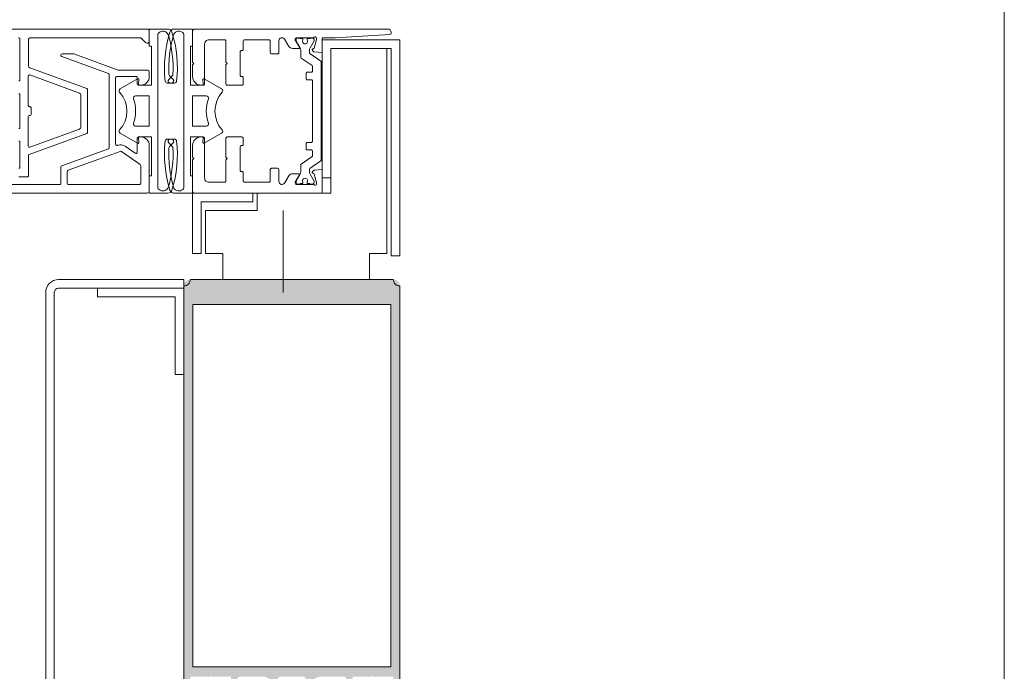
# Model space of a CAD drawing. Header units: metres. Extents: x -3.6 to 84.5, y -11 to 16.8.
# Tile 419 of 656: x 57.902 to 58.13, y -0.12 to 0.031. Entities that reach past the tile are written whole.
import ezdxf

# ---------------------------------------------------------------- set-up
doc = ezdxf.new("R2010")
doc.units = ezdxf.units.M
doc.header["$MEASUREMENT"] = 0
doc.linetypes.add('MITTE', pattern=[0.0508, 0.03175, -0.00635, 0.00635, -0.00635])
doc.linetypes.add('Strichlinie doppelt', pattern=[0.546806, 0.264583, -0.105833, 0.070556, -0.105833])
for name, color, linetype in [('301 - Elemente.Linie', 7, 'Continuous'), ('302 - Elemente.Schraffur', 7, 'Continuous'), ('451 - Universal.Achsen Raster', 7, 'Continuous')]:
    doc.layers.add(name, color=color, linetype=linetype)

msp = doc.modelspace()

# ---------------------------------------------------------------- hatches: boundary and pattern name
at = {"layer": '302 - Elemente.Schraffur', "linetype": 'Continuous', "lineweight": 5}
h = msp.add_hatch(color=7, dxfattribs=at)
h.paths.add_polyline_path([(57.93999, -0.134), (57.94189, -0.134), (57.94269, -0.1332), (57.94269, -0.1326), (57.94149, -0.1326), (57.94149, -0.1299), (57.94594, -0.1299), (57.94594, -0.12988), (57.94595, -0.12986), (57.94596, -0.12984), (57.94597, -0.12982), (57.94598, -0.1298), (57.946, -0.12979), (57.94601, -0.12977), (57.94603, -0.12976), (57.94605, -0.12974), (57.94606, -0.12973), (57.94608, -0.12972), (57.9461, -0.12971), (57.94612, -0.12971), (57.94615, -0.1297), (57.94617, -0.1297), (57.94619, -0.1297), (57.94621, -0.1297), (57.94623, -0.1297), (57.94625, -0.12971), (57.94627, -0.12971), (57.94629, -0.12972), (57.94631, -0.12973), (57.94633, -0.12974), (57.94635, -0.12976), (57.94637, -0.12977), (57.94638, -0.12979), (57.94639, -0.1298), (57.94641, -0.12982), (57.94642, -0.12984), (57.94643, -0.12986), (57.94643, -0.12988), (57.94644, -0.1299), (57.95089, -0.1299), (57.95089, -0.1326), (57.94969, -0.1326), (57.94969, -0.1332), (57.95059, -0.1341), (57.95189, -0.1341), (57.95191, -0.1341), (57.95194, -0.1341), (57.95196, -0.13409), (57.95199, -0.13409), (57.95201, -0.13408), (57.95203, -0.13408), (57.95206, -0.13407), (57.95208, -0.13406), (57.9521, -0.13405), (57.95212, -0.13404), (57.95215, -0.13403), (57.95217, -0.13402), (57.95219, -0.134), (57.95221, -0.13399), (57.95222, -0.13397), (57.95224, -0.13395), (57.95226, -0.13394), (57.95228, -0.13392), (57.95229, -0.1339), (57.9523, -0.13388), (57.95232, -0.13386), (57.95233, -0.13384), (57.95234, -0.13381), (57.95235, -0.13379), (57.95236, -0.13377), (57.95237, -0.13375), (57.95237, -0.13372), (57.95238, -0.1337), (57.95238, -0.13367), (57.95239, -0.13365), (57.95239, -0.13362), (57.95239, -0.1336), (57.95239, -0.1215), (57.95239, -0.12148), (57.95239, -0.12145), (57.95239, -0.12143), (57.9524, -0.1214), (57.9524, -0.12138), (57.95241, -0.12135), (57.95242, -0.12133), (57.95243, -0.12131), (57.95244, -0.12129), (57.95245, -0.12126), (57.95246, -0.12124), (57.95247, -0.12122), (57.95249, -0.1212), (57.9525, -0.12118), (57.95252, -0.12116), (57.95254, -0.12115), (57.95255, -0.12113), (57.95257, -0.12111), (57.95259, -0.1211), (57.95261, -0.12108), (57.95263, -0.12107), (57.95265, -0.12106), (57.95268, -0.12105), (57.9527, -0.12104), (57.95272, -0.12103), (57.95274, -0.12102), (57.95277, -0.12101), (57.95279, -0.12101), (57.95282, -0.12101), (57.95284, -0.121), (57.95286, -0.121), (57.95289, -0.121), (57.95849, -0.121), (57.95856, -0.121), (57.95864, -0.12101), (57.95871, -0.12102), (57.95878, -0.12103), (57.95885, -0.12104), (57.95892, -0.12106), (57.95899, -0.12109), (57.95906, -0.12111), (57.95913, -0.12114), (57.9592, -0.12118), (57.95926, -0.12121), (57.95932, -0.12125), (57.95938, -0.1213), (57.95944, -0.12134), (57.9595, -0.12139), (57.95955, -0.12144), (57.9596, -0.12149), (57.95965, -0.12155), (57.95969, -0.12161), (57.95974, -0.12167), (57.95978, -0.12173), (57.95981, -0.12179), (57.95984, -0.12186), (57.95987, -0.12193), (57.9599, -0.12199), (57.95992, -0.12206), (57.95994, -0.12214), (57.95996, -0.12221), (57.95997, -0.12228), (57.95998, -0.12235), (57.95999, -0.12243), (57.95999, -0.1225), (57.95999, -0.1495), (57.95999, -0.14952), (57.95999, -0.14955), (57.95999, -0.14957), (57.96, -0.1496), (57.96, -0.14962), (57.96001, -0.14965), (57.96002, -0.14967), (57.96003, -0.14969), (57.96004, -0.14971), (57.96005, -0.14974), (57.96006, -0.14976), (57.96007, -0.14978), (57.96009, -0.1498), (57.9601, -0.14982), (57.96012, -0.14984), (57.96014, -0.14985), (57.96015, -0.14987), (57.96017, -0.14989), (57.96019, -0.1499), (57.96021, -0.14992), (57.96023, -0.14993), (57.96025, -0.14994), (57.96028, -0.14995), (57.9603, -0.14996), (57.96032, -0.14997), (57.96034, -0.14998), (57.96037, -0.14998), (57.96039, -0.14999), (57.96042, -0.14999), (57.96044, -0.15), (57.96046, -0.15), (57.96049, -0.15), (57.96149, -0.15), (57.96154, -0.15), (57.96159, -0.15), (57.96164, -0.14999), (57.96168, -0.14998), (57.96173, -0.14997), (57.96178, -0.14996), (57.96183, -0.14994), (57.96187, -0.14992), (57.96192, -0.1499), (57.96196, -0.14988), (57.962, -0.14986), (57.96204, -0.14983), (57.96208, -0.1498), (57.96212, -0.14977), (57.96216, -0.14974), (57.9622, -0.14971), (57.96223, -0.14967), (57.96226, -0.14963), (57.96229, -0.1496), (57.96232, -0.14956), (57.96235, -0.14951), (57.96237, -0.14947), (57.96239, -0.14943), (57.96241, -0.14938), (57.96243, -0.14934), (57.96245, -0.14929), (57.96246, -0.14924), (57.96247, -0.1492), (57.96248, -0.14915), (57.96248, -0.1491), (57.96249, -0.14905), (57.96249, -0.149), (57.96299, -0.14871), (57.96299, -0.14749), (57.96249, -0.1472), (57.96299, -0.14691), (57.96299, -0.14569), (57.96249, -0.1454), (57.96299, -0.14511), (57.96299, -0.14389), (57.96249, -0.1436), (57.96299, -0.14331), (57.96299, -0.14209), (57.96249, -0.1418), (57.96299, -0.14151), (57.96299, -0.14029), (57.96249, -0.14), (57.96299, -0.13971), (57.96299, -0.13849), (57.96249, -0.1382), (57.96299, -0.13791), (57.96299, -0.13669), (57.96249, -0.1364), (57.96299, -0.13611), (57.96299, -0.13416), (57.96412, -0.1322), (57.96416, -0.13214), (57.9642, -0.13209), (57.96424, -0.13204), (57.96428, -0.13199), (57.96433, -0.13195), (57.96438, -0.13191), (57.96443, -0.13187), (57.96449, -0.13183), (57.96455, -0.1318), (57.96461, -0.13178), (57.96467, -0.13175), (57.96473, -0.13173), (57.96479, -0.13172), (57.96486, -0.13171), (57.96492, -0.1317), (57.96499, -0.1317), (57.96505, -0.1317), (57.96512, -0.13171), (57.96518, -0.13172), (57.96525, -0.13173), (57.96531, -0.13175), (57.96537, -0.13178), (57.96543, -0.1318), (57.96549, -0.13183), (57.96554, -0.13187), (57.9656, -0.13191), (57.96565, -0.13195), (57.9657, -0.13199), (57.96574, -0.13204), (57.96578, -0.13209), (57.96582, -0.13214), (57.96586, -0.1322), (57.96699, -0.13416), (57.96699, -0.13521), (57.96749, -0.1355), (57.96699, -0.13579), (57.96699, -0.13701), (57.96749, -0.1373), (57.96699, -0.13759), (57.96699, -0.13881), (57.96749, -0.1391), (57.96699, -0.13939), (57.96699, -0.14061), (57.96749, -0.1409), (57.96699, -0.14119), (57.96699, -0.14241), (57.96749, -0.1427), (57.96699, -0.14299), (57.96699, -0.14421), (57.96749, -0.1445), (57.96699, -0.14479), (57.96699, -0.14601), (57.96749, -0.1463), (57.96699, -0.14659), (57.96699, -0.14781), (57.96749, -0.1481), (57.96749, -0.149), (57.96749, -0.14905), (57.96749, -0.1491), (57.9675, -0.14915), (57.96751, -0.1492), (57.96752, -0.14924), (57.96753, -0.14929), (57.96755, -0.14934), (57.96757, -0.14938), (57.96759, -0.14943), (57.96761, -0.14947), (57.96763, -0.14951), (57.96766, -0.14956), (57.96769, -0.1496), (57.96772, -0.14963), (57.96775, -0.14967), (57.96778, -0.14971), (57.96782, -0.14974), (57.96785, -0.14977), (57.96789, -0.1498), (57.96793, -0.14983), (57.96797, -0.14986), (57.96802, -0.14988), (57.96806, -0.1499), (57.96811, -0.14992), (57.96815, -0.14994), (57.9682, -0.14996), (57.96825, -0.14997), (57.96829, -0.14998), (57.96834, -0.14999), (57.96839, -0.15), (57.96844, -0.15), (57.96849, -0.15), (57.96949, -0.15), (57.96951, -0.15), (57.96954, -0.15), (57.96956, -0.14999), (57.96959, -0.14999), (57.96961, -0.14998), (57.96963, -0.14998), (57.96966, -0.14997), (57.96968, -0.14996), (57.9697, -0.14995), (57.96972, -0.14994), (57.96975, -0.14993), (57.96977, -0.14992), (57.96979, -0.1499), (57.96981, -0.14989), (57.96982, -0.14987), (57.96984, -0.14985), (57.96986, -0.14984), (57.96988, -0.14982), (57.96989, -0.1498), (57.9699, -0.14978), (57.96992, -0.14976), (57.96993, -0.14974), (57.96994, -0.14971), (57.96995, -0.14969), (57.96996, -0.14967), (57.96997, -0.14965), (57.96997, -0.14962), (57.96998, -0.1496), (57.96998, -0.14957), (57.96999, -0.14955), (57.96999, -0.14952), (57.96999, -0.1495), (57.96999, -0.1225), (57.96999, -0.12243), (57.97, -0.12235), (57.97001, -0.12228), (57.97002, -0.12221), (57.97003, -0.12214), (57.97005, -0.12206), (57.97008, -0.12199), (57.9701, -0.12193), (57.97013, -0.12186), (57.97017, -0.12179), (57.9702, -0.12173), (57.97024, -0.12167), (57.97028, -0.12161), (57.97033, -0.12155), (57.97038, -0.12149), (57.97043, -0.12144), (57.97048, -0.12139), (57.97054, -0.12134), (57.9706, -0.1213), (57.97066, -0.12125), (57.97072, -0.12121), (57.97078, -0.12118), (57.97085, -0.12114), (57.97091, -0.12111), (57.97098, -0.12109), (57.97105, -0.12106), (57.97112, -0.12104), (57.9712, -0.12103), (57.97127, -0.12102), (57.97134, -0.12101), (57.97142, -0.121), (57.97149, -0.121), (57.97709, -0.121), (57.97711, -0.121), (57.97714, -0.121), (57.97716, -0.12101), (57.97719, -0.12101), (57.97721, -0.12101), (57.97723, -0.12102), (57.97726, -0.12103), (57.97728, -0.12104), (57.9773, -0.12105), (57.97732, -0.12106), (57.97735, -0.12107), (57.97737, -0.12108), (57.97739, -0.1211), (57.97741, -0.12111), (57.97742, -0.12113), (57.97744, -0.12115), (57.97746, -0.12116), (57.97748, -0.12118), (57.97749, -0.1212), (57.9775, -0.12122), (57.97752, -0.12124), (57.97753, -0.12126), (57.97754, -0.12129), (57.97755, -0.12131), (57.97756, -0.12133), (57.97757, -0.12135), (57.97757, -0.12138), (57.97758, -0.1214), (57.97758, -0.12143), (57.97759, -0.12145), (57.97759, -0.12148), (57.97759, -0.1215), (57.97759, -0.1336), (57.97759, -0.13362), (57.97759, -0.13365), (57.97759, -0.13367), (57.9776, -0.1337), (57.9776, -0.13372), (57.97761, -0.13375), (57.97762, -0.13377), (57.97763, -0.13379), (57.97764, -0.13381), (57.97765, -0.13384), (57.97766, -0.13386), (57.97767, -0.13388), (57.97769, -0.1339), (57.9777, -0.13392), (57.97772, -0.13394), (57.97774, -0.13395), (57.97775, -0.13397), (57.97777, -0.13399), (57.97779, -0.134), (57.97781, -0.13402), (57.97783, -0.13403), (57.97785, -0.13404), (57.97788, -0.13405), (57.9779, -0.13406), (57.97792, -0.13407), (57.97794, -0.13408), (57.97797, -0.13408), (57.97799, -0.13409), (57.97802, -0.13409), (57.97804, -0.1341), (57.97806, -0.1341), (57.97809, -0.1341), (57.97939, -0.1341), (57.98029, -0.1332), (57.98029, -0.1326), (57.97909, -0.1326), (57.97909, -0.1299), (57.98354, -0.1299), (57.98354, -0.12988), (57.98355, -0.12986), (57.98356, -0.12984), (57.98357, -0.12982), (57.98358, -0.1298), (57.9836, -0.12979), (57.98361, -0.12977), (57.98363, -0.12976), (57.98365, -0.12974), (57.98366, -0.12973), (57.98368, -0.12972), (57.9837, -0.12971), (57.98372, -0.12971), (57.98375, -0.1297), (57.98377, -0.1297), (57.98379, -0.1297), (57.98381, -0.1297), (57.98383, -0.1297), (57.98385, -0.12971), (57.98387, -0.12971), (57.98389, -0.12972), (57.98391, -0.12973), (57.98393, -0.12974), (57.98395, -0.12976), (57.98397, -0.12977), (57.98398, -0.12979), (57.98399, -0.1298), (57.98401, -0.12982), (57.98402, -0.12984), (57.98403, -0.12986), (57.98403, -0.12988), (57.98404, -0.1299), (57.98849, -0.1299), (57.98849, -0.1326), (57.98729, -0.1326), (57.98729, -0.1332), (57.98809, -0.134), (57.98999, -0.134), (57.98999, -0.0305), (57.98999, -0.03043), (57.98998, -0.03035), (57.98997, -0.03028), (57.98996, -0.03021), (57.98994, -0.03014), (57.98992, -0.03006), (57.9899, -0.02999), (57.98987, -0.02993), (57.98984, -0.02986), (57.98981, -0.02979), (57.98978, -0.02973), (57.98974, -0.02967), (57.98969, -0.02961), (57.98965, -0.02955), (57.9896, -0.02949), (57.98955, -0.02944), (57.9895, -0.02939), (57.98944, -0.02934), (57.98938, -0.0293), (57.98932, -0.02925), (57.98926, -0.02921), (57.9892, -0.02918), (57.98913, -0.02914), (57.98906, -0.02911), (57.98899, -0.02909), (57.98892, -0.02906), (57.98885, -0.02904), (57.98878, -0.02903), (57.98871, -0.02902), (57.98864, -0.02901), (57.98856, -0.029), (57.98849, -0.029), (57.94149, -0.029), (57.94142, -0.029), (57.94134, -0.02901), (57.94127, -0.02902), (57.9412, -0.02903), (57.94112, -0.02904), (57.94105, -0.02906), (57.94098, -0.02909), (57.94091, -0.02911), (57.94085, -0.02914), (57.94078, -0.02918), (57.94072, -0.02921), (57.94066, -0.02925), (57.9406, -0.0293), (57.94054, -0.02934), (57.94048, -0.02939), (57.94043, -0.02944), (57.94038, -0.02949), (57.94033, -0.02955), (57.94028, -0.02961), (57.94024, -0.02967), (57.9402, -0.02973), (57.94017, -0.02979), (57.94013, -0.02986), (57.9401, -0.02993), (57.94008, -0.02999), (57.94005, -0.03006), (57.94003, -0.03014), (57.94002, -0.03021), (57.94001, -0.03028), (57.94, -0.03035), (57.93999, -0.03043), (57.93999, -0.0305)])
h.paths.add_polyline_path([(57.94149, -0.121), (57.94594, -0.121), (57.94595, -0.12096), (57.94597, -0.12092), (57.946, -0.12089), (57.94603, -0.12086), (57.94606, -0.12083), (57.9461, -0.12081), (57.94615, -0.1208), (57.94619, -0.1208), (57.94623, -0.1208), (57.94627, -0.12081), (57.94631, -0.12083), (57.94635, -0.12086), (57.94638, -0.12089), (57.94641, -0.12092), (57.94643, -0.12096), (57.94644, -0.121), (57.95089, -0.121), (57.95089, -0.1267), (57.94969, -0.1267), (57.94969, -0.1273), (57.95034, -0.12795), (57.95039, -0.12801), (57.95043, -0.12808), (57.95046, -0.12816), (57.95048, -0.12824), (57.95048, -0.12832), (57.95047, -0.1284), (57.95045, -0.12848), (57.95041, -0.12856), (57.95036, -0.12862), (57.95031, -0.12868), (57.95024, -0.12873), (57.95016, -0.12877), (57.95008, -0.12879), (57.95, -0.1288), (57.94992, -0.1288), (57.94984, -0.12878), (57.94976, -0.12875), (57.94969, -0.12871), (57.94963, -0.12865), (57.94857, -0.12759), (57.94845, -0.12749), (57.94831, -0.12741), (57.94817, -0.12735), (57.94802, -0.12731), (57.94786, -0.1273), (57.94452, -0.1273), (57.94436, -0.12731), (57.94421, -0.12735), (57.94406, -0.12741), (57.94393, -0.12749), (57.94381, -0.12759), (57.94275, -0.12865), (57.94269, -0.12871), (57.94262, -0.12875), (57.94254, -0.12878), (57.94246, -0.1288), (57.94238, -0.1288), (57.94229, -0.12879), (57.94221, -0.12877), (57.94214, -0.12873), (57.94207, -0.12868), (57.94201, -0.12862), (57.94197, -0.12856), (57.94193, -0.12848), (57.94191, -0.1284), (57.9419, -0.12832), (57.9419, -0.12824), (57.94192, -0.12816), (57.94195, -0.12808), (57.94199, -0.12801), (57.94204, -0.12795), (57.94269, -0.1273), (57.94269, -0.1267), (57.94149, -0.1267)], flags=0)
h.paths.add_polyline_path([(57.94209, -0.1187), (57.94209, -0.0348), (57.98789, -0.0348), (57.98789, -0.1187)], flags=0)
h.paths.add_polyline_path([(57.96179, -0.1215), (57.9618, -0.12142), (57.96181, -0.12135), (57.96184, -0.12127), (57.96188, -0.12121), (57.96194, -0.12115), (57.962, -0.1211), (57.96206, -0.12105), (57.96213, -0.12102), (57.96221, -0.12101), (57.96229, -0.121), (57.96769, -0.121), (57.96777, -0.12101), (57.96784, -0.12102), (57.96792, -0.12105), (57.96798, -0.1211), (57.96804, -0.12115), (57.96809, -0.12121), (57.96813, -0.12127), (57.96816, -0.12135), (57.96818, -0.12142), (57.96819, -0.1215), (57.96819, -0.1289), (57.96818, -0.12898), (57.96816, -0.12905), (57.96813, -0.12913), (57.96809, -0.12919), (57.96804, -0.12925), (57.96798, -0.1293), (57.96792, -0.12935), (57.96784, -0.12938), (57.96777, -0.12939), (57.96769, -0.1294), (57.96229, -0.1294), (57.96221, -0.12939), (57.96213, -0.12938), (57.96206, -0.12935), (57.962, -0.1293), (57.96194, -0.12925), (57.96188, -0.12919), (57.96184, -0.12913), (57.96181, -0.12905), (57.9618, -0.12898), (57.96179, -0.1289)], flags=0)
h.paths.add_polyline_path([(57.98029, -0.1267), (57.97909, -0.1267), (57.97909, -0.121), (57.98354, -0.121), (57.98355, -0.12096), (57.98357, -0.12092), (57.9836, -0.12089), (57.98363, -0.12086), (57.98366, -0.12083), (57.9837, -0.12081), (57.98375, -0.1208), (57.98379, -0.1208), (57.98383, -0.1208), (57.98387, -0.12081), (57.98391, -0.12083), (57.98395, -0.12086), (57.98398, -0.12089), (57.98401, -0.12092), (57.98403, -0.12096), (57.98404, -0.121), (57.98849, -0.121), (57.98849, -0.1267), (57.98729, -0.1267), (57.98729, -0.1273), (57.98794, -0.12795), (57.98799, -0.12801), (57.98803, -0.12808), (57.98806, -0.12816), (57.98808, -0.12824), (57.98808, -0.12832), (57.98807, -0.1284), (57.98805, -0.12848), (57.98801, -0.12856), (57.98796, -0.12862), (57.98791, -0.12868), (57.98784, -0.12873), (57.98776, -0.12877), (57.98768, -0.12879), (57.9876, -0.1288), (57.98752, -0.1288), (57.98744, -0.12878), (57.98736, -0.12875), (57.98729, -0.12871), (57.98723, -0.12865), (57.98617, -0.12759), (57.98605, -0.12749), (57.98591, -0.12741), (57.98577, -0.12735), (57.98562, -0.12731), (57.98546, -0.1273), (57.98212, -0.1273), (57.98196, -0.12731), (57.98181, -0.12735), (57.98166, -0.12741), (57.98153, -0.12749), (57.98141, -0.12759), (57.98035, -0.12865), (57.98029, -0.12871), (57.98022, -0.12875), (57.98014, -0.12878), (57.98006, -0.1288), (57.97998, -0.1288), (57.97989, -0.12879), (57.97981, -0.12877), (57.97974, -0.12873), (57.97967, -0.12868), (57.97961, -0.12862), (57.97957, -0.12856), (57.97953, -0.12848), (57.97951, -0.1284), (57.9795, -0.12832), (57.9795, -0.12824), (57.97952, -0.12816), (57.97955, -0.12808), (57.97959, -0.12801), (57.97964, -0.12795), (57.98029, -0.1273)], flags=0)

# ---------------------------------------------------------------- linework, layer by layer
at = {"layer": '301 - Elemente.Linie', "color": 7, "linetype": 'MITTE', "lineweight": 5}
msp.add_line((57.96299, -0.032), (57.96299, -0.013), dxfattribs=at)
at = {"layer": '301 - Elemente.Linie', "color": 7, "linetype": 'Continuous', "lineweight": 5}
for p, q in [((57.93999, -0.029), (57.91099, -0.029)), ((57.93999, -0.031), (57.93999, -0.029)), ((57.91099, -0.031), (57.93999, -0.031)), ((57.91999, -0.031), (57.91099, -0.031)), ((57.93999, -0.031), (57.91999, -0.031)), ((57.91999, -0.031), (57.91999, -0.033)), ((57.91999, -0.033), (57.91999, -0.031)), ((57.93999, -0.051), (57.93999, -0.031)), ((57.90799, -0.032), (57.90799, -0.178)), ((57.90999, -0.178), (57.90999, -0.032)), ((57.90999, -0.032), (57.90999, -0.178)), ((57.91999, -0.033), (57.93799, -0.033)), ((57.93799, -0.033), (57.91999, -0.033)), ((57.93799, -0.033), (57.93799, -0.051)), ((57.93799, -0.051), (57.93799, -0.033)), ((57.93799, -0.051), (57.93999, -0.051)), ((57.93999, -0.051), (57.93799, -0.051)), ((57.93999, -0.179), (57.93999, -0.051))]:
    msp.add_line(p, q, dxfattribs=at)
for points in [[(57.90174, -0.00525), (57.90374, -0.00525, 0.414214), (57.90399, -0.005), (57.90399, -0.00031, -0.315299), (57.90419, -0.00003), (57.91749, 0.00481, 0.315299), (57.91769, 0.0051), (57.91769, 0.0149, 0.315299), (57.91749, 0.01519), (57.90432, 0.01998, -0.315299), (57.90399, 0.02045), (57.90399, 0.0265, -0.414214), (57.90449, 0.027), (57.92999, 0.027), (57.93114, 0.02585, 0.668179), (57.93199, 0.02621), (57.93199, 0.0285, 0.414214), (57.93149, 0.029), (57.88674, 0.029, 0.414214)], [(57.90169, 0.027, -0.414214), (57.90199, 0.0267), (57.90199, 0.017), (57.90174, 0.017, 0.414214)], [(57.89899, -0.007), (57.91119, -0.007, 0.414214), (57.91149, -0.0067), (57.91149, -0.00295, -0.315299), (57.91169, -0.00267), (57.92254, 0.00128, 0.315299), (57.92269, 0.0015), (57.92269, 0.0185, 0.315301), (57.92254, 0.01872), (57.91169, 0.02267, -0.8391), (57.91179, 0.02325), (57.91442, 0.02325, -0.087489), (57.91452, 0.02323), (57.92477, 0.0195), (57.93149, 0.0195, -0.414214), (57.93199, 0.019), (57.93199, 0.018, -0.414214), (57.92999, 0.016), (57.92949, 0.016, -0.414214), (57.92919, 0.0163), (57.92919, 0.0177, 0.414214), (57.92889, 0.018), (57.92449, 0.018, 0.414214), (57.92419, 0.0177), (57.92419, 0.00231, 0.520567), (57.92459, 0.00203), (57.92473, 0.00208, -0.244698), (57.92637, 0.00186), (57.92872, 0.00022, 0.606688), (57.92919, 0.00047), (57.92919, 0.0037, -0.414214), (57.92949, 0.004), (57.92999, 0.004, -0.414214), (57.93199, 0.002), (57.93199, -0.0085, -0.414214), (57.93149, -0.009), (57.88674, -0.009, -0.414214)], [(57.90174, 0.014), (57.90199, 0.014), (57.90199, 0.006), (57.90174, 0.006, 0.414214)], [(57.90174, 0.003), (57.90199, 0.003), (57.90199, -0.00325), (57.90174, -0.00325, 0.414214)], [(57.98999, -0.134), (57.98999, -0.0305, -0.414214), (57.98849, -0.029), (57.94149, -0.029, -0.414214), (57.93999, -0.0305), (57.93999, -0.134)]]:
    msp.add_lwpolyline(points, format="xyb", dxfattribs=at)
for points in [[(57.93628, 0.029, -0.328613), (57.93723, 0.0283, -0.102891), (57.93832, 0.01695, -0.382548), (57.93782, 0.0165), (57.93682, 0.0165, -0.668179), (57.93647, 0.01735), (57.9373, 0.01818, 0.184605), (57.93745, 0.01851, 0.084992), (57.93641, 0.02756, 0.486278), (57.93451, 0.02833), (57.93424, 0.02817, 0.267949), (57.93399, 0.02774), (57.93399, -0.00774, 0.267949), (57.93424, -0.00817), (57.93451, -0.00833, 0.486278), (57.93641, -0.00756, 0.084992), (57.93745, 0.00149, 0.184605), (57.9373, 0.00182), (57.93647, 0.00265, -0.668179), (57.93682, 0.0035), (57.93782, 0.0035, -0.382548), (57.93832, 0.00305, -0.102891), (57.93723, -0.0083, -0.328613), (57.93628, -0.009), (57.93199, -0.009), (57.93199, -0.005), (57.93249, -0.005), (57.93249, 0.004), (57.92969, 0.004, 0.440011), (57.92949, 0.00378), (57.92958, 0.00272, -0.606815), (57.92928, 0.00253), (57.92524, 0.00486, -0.478247), (57.92512, 0.00563, 0.386242), (57.92512, 0.01437, -0.478247), (57.92524, 0.01514), (57.92928, 0.01747, -0.606815), (57.92958, 0.01728), (57.92949, 0.01622, 0.440011), (57.92969, 0.016), (57.93249, 0.016), (57.93249, 0.025), (57.93199, 0.025), (57.93199, 0.029)], [(57.9377, 0.029, 0.328613), (57.93675, 0.0283, 0.102891), (57.93566, 0.01695, 0.382548), (57.93615, 0.0165), (57.93715, 0.0165, 0.668179), (57.93751, 0.01735), (57.93668, 0.01818, -0.184605), (57.93653, 0.01851, -0.084992), (57.93757, 0.02756, -0.486278), (57.93947, 0.02833), (57.93974, 0.02817, -0.267949), (57.93999, 0.02774), (57.93999, -0.00774, -0.267949), (57.93974, -0.00817), (57.93947, -0.00833, -0.486278), (57.93757, -0.00756, -0.084992), (57.93653, 0.00149, -0.184605), (57.93668, 0.00182), (57.93751, 0.00265, 0.668179), (57.93715, 0.0035), (57.93615, 0.0035, 0.382548), (57.93566, 0.00305, 0.102891), (57.93675, -0.0083, 0.328613), (57.9377, -0.009), (57.94199, -0.009), (57.94199, -0.005), (57.94149, -0.005), (57.94149, 0.004), (57.94429, 0.004, -0.440011), (57.94449, 0.00378), (57.9444, 0.00272, 0.606815), (57.9447, 0.00253), (57.94874, 0.00486, 0.478247), (57.94886, 0.00563, -0.386242), (57.94886, 0.01437, 0.478247), (57.94874, 0.01514), (57.9447, 0.01747, 0.606815), (57.9444, 0.01728), (57.94449, 0.01622, -0.440011), (57.94429, 0.016), (57.94149, 0.016), (57.94149, 0.025), (57.94199, 0.025), (57.94199, 0.029)], [(57.98724, 0.029, -0.414214), (57.98799, 0.02825), (57.98799, 0.02803, -0.397434), (57.98771, 0.02773), (57.97499, 0.027), (57.97229, 0.027, 0.414214), (57.97199, 0.0267), (57.97199, 0.02356), (57.97018, 0.02372, -0.176327), (57.97, 0.0238), (57.96975, 0.02406, -0.57735), (57.96984, 0.02439), (57.97001, 0.02443, 0.267949), (57.97015, 0.02458), (57.97068, 0.02656, 0.065543), (57.97069, 0.02664), (57.97069, 0.0269, 0.6885), (57.97017, 0.0271, -0.213422), (57.96994, 0.027), (57.96609, 0.027, 0.414214), (57.96579, 0.0267), (57.96579, 0.02648, 0.137872), (57.96583, 0.02633), (57.96676, 0.0248, -0.585524), (57.96659, 0.0245), (57.96516, 0.0245, -0.261413), (57.96431, 0.02498), (57.96328, 0.02667, 0.757667), (57.96199, 0.0263), (57.96199, 0.02355, -0.414214), (57.96169, 0.02325), (57.96029, 0.02325, -0.414214), (57.95999, 0.02355), (57.95999, 0.0262, 0.414214), (57.95969, 0.0265), (57.95404, 0.0265, 0.414214), (57.95374, 0.0262), (57.95374, 0.0243, -0.414214), (57.95344, 0.024), (57.95329, 0.024, 0.414214), (57.95299, 0.0237), (57.95299, 0.0183, 0.414214), (57.95329, 0.018), (57.95344, 0.018, -0.414214), (57.95374, 0.0177), (57.95374, 0.0163, -0.414214), (57.95344, 0.016), (57.95004, 0.016, -0.414214), (57.94974, 0.0163), (57.94974, 0.0207), (57.95004, 0.021), (57.94974, 0.0213), (57.94974, 0.0262, 0.414214), (57.94944, 0.0265), (57.94579, 0.0265, 0.414214), (57.94479, 0.0255), (57.94479, 0.0163, -0.414214), (57.94449, 0.016), (57.94399, 0.016, -0.414214), (57.94199, 0.018), (57.94199, 0.0207), (57.94229, 0.021), (57.94199, 0.0213), (57.94199, 0.0285, -0.414214), (57.94249, 0.029)], [(57.96981, 0.01695, 0.414214), (57.96951, 0.01725), (57.96861, 0.01725, -0.414214), (57.96831, 0.01755), (57.96831, 0.0187, -0.414214), (57.96861, 0.019), (57.96951, 0.019, 0.414214), (57.96981, 0.0193), (57.96981, 0.02028, 0.244698), (57.96968, 0.02052), (57.96719, 0.02227, -0.244698), (57.96706, 0.02252), (57.96706, 0.02401, 0.131571), (57.9669, 0.02461), (57.96596, 0.02624), (57.96596, 0.0265, -0.414214), (57.96636, 0.0269), (57.96696, 0.0269), (57.96696, 0.0268), (57.96753, 0.0268), (57.96753, 0.02644, 1.69614), (57.96858, 0.02644), (57.96858, 0.0268), (57.96916, 0.0268), (57.96916, 0.0269), (57.96976, 0.0269, -0.414214), (57.97016, 0.0265), (57.97016, 0.02624), (57.96922, 0.02461, 0.131571), (57.96906, 0.02401), (57.96906, 0.02356, 0.244698), (57.96919, 0.02331), (57.97168, 0.02156, -0.244698), (57.97181, 0.02132), (57.97181, -0.00132, -0.244698), (57.97168, -0.00156), (57.96919, -0.00331, 0.244698), (57.96906, -0.00356), (57.96906, -0.00401, 0.131571), (57.96922, -0.00461), (57.97016, -0.00624), (57.97016, -0.0065, -0.414214), (57.96976, -0.0069), (57.96916, -0.0069), (57.96916, -0.0068), (57.96858, -0.0068), (57.96858, -0.00644, 1.69614), (57.96753, -0.00644), (57.96753, -0.0068), (57.96696, -0.0068), (57.96696, -0.0069), (57.96636, -0.0069, -0.414214), (57.96596, -0.0065), (57.96596, -0.00624), (57.9669, -0.00461, 0.131571), (57.96706, -0.00401), (57.96706, -0.00251, -0.244698), (57.96719, -0.00227), (57.96968, -0.00052, 0.244698), (57.96981, -0.00028), (57.96981, 0.0007, 0.414214), (57.96951, 0.001), (57.96861, 0.001, -0.414214), (57.96831, 0.0013), (57.96831, 0.00245, -0.414214), (57.96861, 0.00275), (57.96951, 0.00275, 0.414214), (57.96981, 0.00305)], [(57.90395, 0.01808, -0.520567), (57.90435, 0.01836), (57.91582, 0.01418, -0.315299), (57.91615, 0.01371), (57.91615, 0.00629, -0.315299), (57.91582, 0.00582), (57.90435, 0.00164, -0.520567), (57.90395, 0.00192), (57.90395, 0.0087, -0.414214), (57.90425, 0.009), (57.90435, 0.009, 0.414214), (57.90465, 0.0093), (57.90465, 0.0107, 0.414214), (57.90435, 0.011), (57.90425, 0.011, -0.414214), (57.90395, 0.0113)], [(57.93199, 0.0135), (57.92879, 0.0135, 0.517638), (57.92832, 0.01283, -0.171573), (57.92832, 0.00717, 0.517638), (57.92879, 0.0065), (57.93199, 0.0065)], [(57.94199, 0.0135), (57.94519, 0.0135, -0.517638), (57.94566, 0.01283, 0.171573), (57.94566, 0.00717, -0.517638), (57.94519, 0.0065), (57.94199, 0.0065)], [(57.94249, -0.009), (57.97199, -0.009), (57.97199, -0.00356), (57.97018, -0.00372, 0.176327), (57.97, -0.0038), (57.96975, -0.00405, 0.57735), (57.96984, -0.00439), (57.97001, -0.00443, -0.267949), (57.97015, -0.00458), (57.97068, -0.00656, -0.065543), (57.97069, -0.00664), (57.97069, -0.0069, -0.6885), (57.97017, -0.0071, 0.213422), (57.96994, -0.007), (57.96609, -0.007, -0.414214), (57.96579, -0.0067), (57.96579, -0.00648, -0.137872), (57.96583, -0.00633), (57.96676, -0.0048, 0.585524), (57.96659, -0.0045), (57.96516, -0.0045, 0.261413), (57.96431, -0.00498), (57.96328, -0.00667, -0.757667), (57.96199, -0.0063), (57.96199, -0.00355, 0.414214), (57.96169, -0.00325), (57.96029, -0.00325, 0.414214), (57.95999, -0.00355), (57.95999, -0.0062, -0.414214), (57.95969, -0.0065), (57.95404, -0.0065, -0.414214), (57.95374, -0.0062), (57.95374, -0.0043, 0.414214), (57.95344, -0.004), (57.95329, -0.004, -0.414214), (57.95299, -0.0037), (57.95299, 0.0017, -0.414214), (57.95329, 0.002), (57.95344, 0.002, 0.414214), (57.95374, 0.0023), (57.95374, 0.0037, 0.414214), (57.95344, 0.004), (57.95004, 0.004, 0.414214), (57.94974, 0.0037), (57.94974, -0.0007), (57.95004, -0.001), (57.94974, -0.0013), (57.94974, -0.0062, -0.414214), (57.94944, -0.0065), (57.94579, -0.0065, -0.414214), (57.94479, -0.0055), (57.94479, 0.0037, 0.414214), (57.94449, 0.004), (57.94399, 0.004, 0.414214), (57.94199, 0.002), (57.94199, -0.0007), (57.94229, -0.001), (57.94199, -0.0013), (57.94199, -0.0085, 0.414214)], [(57.91329, -0.007, -0.414214), (57.91299, -0.0067), (57.91299, -0.004, -0.315299), (57.91319, -0.00372), (57.92524, 0.00067, -0.244698), (57.92551, 0.00063), (57.92986, -0.00241, -0.244698), (57.92999, -0.00266), (57.92999, -0.0067, -0.414214), (57.92969, -0.007)]]:
    msp.add_lwpolyline(points, format="xyb", close=True, dxfattribs=at)
for points in [[(57.97199, -0.0055), (57.97199, 0.0265), (57.98999, 0.0265), (57.98999, -0.0235), (57.98799, -0.0235), (57.98799, 0.0245), (57.97399, 0.0245), (57.97399, -0.0055)], [(57.95699, -0.009), (57.95699, -0.013), (57.94499, -0.013), (57.94499, -0.023), (57.94899, -0.023), (57.94899, -0.029), (57.98299, -0.029), (57.98299, -0.023), (57.98699, -0.023), (57.98699, 0.0245), (57.97399, 0.0245), (57.97399, -0.009)], [(57.95599, -0.011), (57.95599, -0.009), (57.94199, -0.009), (57.94199, -0.023), (57.94399, -0.023), (57.94399, -0.011)], [(57.94209, -0.0348), (57.98789, -0.0348), (57.98789, -0.1187), (57.94209, -0.1187)]]:
    msp.add_lwpolyline(points, close=True, dxfattribs=at)
msp.add_lwpolyline([(57.93999, -0.051), (57.93999, -0.179)], dxfattribs=at)
for radius in [0.003, 0.001, 0.001]:
    msp.add_arc((57.91099, -0.032), radius, 90, 180, dxfattribs=at)
at = {"layer": '451 - Universal.Achsen Raster', "color": 160, "linetype": 'Strichlinie doppelt', "lineweight": 9, "true_color": 0x3232ff}
msp.add_line((58.12999, -10.585), (58.12999, 16.355), dxfattribs=at)

doc.saveas('drawing.dxf')
